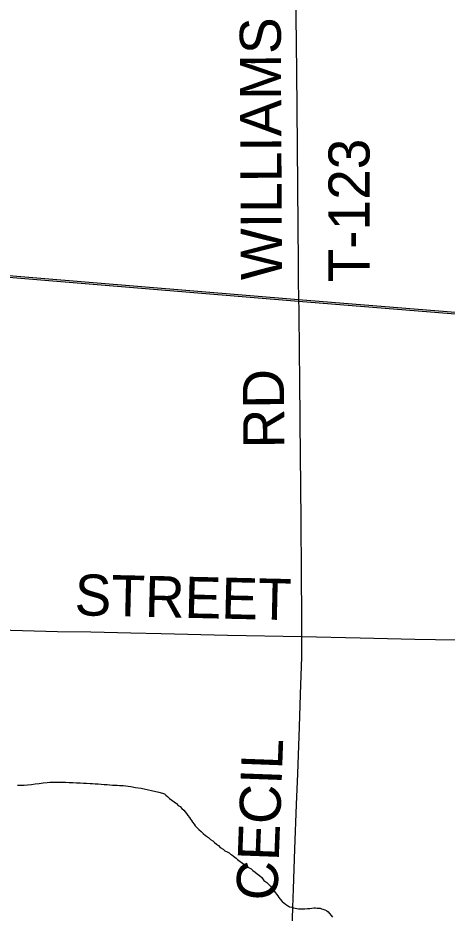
# Model space of a CAD drawing. Extents: x 2.1 to 73.9, y 4 to 26.
# Drawn here: x 42.449 to 42.746, y 22.702 to 23.321 of the extents above; entities that cross this region are included whole.
import ezdxf

# ---------------------------------------------------------------- set-up
doc = ezdxf.new("R2010")
doc.units = 0
for name, color, linetype in [('GM_X_County_Road', 7, 'Continuous'), ('GM_X_County_Road_Text', 7, 'Continuous'), ('GM_X_Minor_River', 7, 'Continuous'), ('GM_X_Rail_Line', 7, 'Continuous'), ('GM_X_Township_Road', 7, 'Continuous'), ('GM_X_Township_Road_Text', 7, 'Continuous')]:
    doc.layers.add(name, color=color, linetype=linetype)

msp = doc.modelspace()

# ---------------------------------------------------------------- linework, layer by layer
at = {"layer": 'GM_X_County_Road'}
for points in [[(42.12836, 22.90514), (42.13898, 22.90472), (42.17379, 22.90397), (42.20393, 22.9033), (42.22786, 22.90273), (42.25583, 22.90207), (42.28348, 22.90141), (42.31332, 22.90073), (42.34688, 22.90002), (42.38138, 22.89922), (42.40375, 22.89864), (42.43607, 22.89792), (42.47646, 22.8969), (42.49946, 22.89648), (42.52712, 22.89588), (42.54825, 22.89537), (42.59393, 22.89437), (42.64548, 22.89328)], [(42.64548, 22.89328), (42.68561, 22.89234), (42.72353, 22.8916), (42.7947, 22.8903), (42.84846, 22.88915), (42.90161, 22.88817), (42.92989, 22.88763), (42.96408, 22.8869), (42.99421, 22.88621), (43.04208, 22.88531), (43.13314, 22.88351), (43.14102, 22.88342)]]:
    msp.add_lwpolyline(points, dxfattribs=at)
at = {"layer": 'GM_X_Minor_River'}
for points in [[(42.44897, 22.79055), (42.45126, 22.79052), (42.45354, 22.79067), (42.45582, 22.79082), (42.45849, 22.79116), (42.46116, 22.7915), (42.46383, 22.79184), (42.46669, 22.79217), (42.46935, 22.79251), (42.47126, 22.79267), (42.47373, 22.79263), (42.47544, 22.7926), (42.47754, 22.79276), (42.47982, 22.79272), (42.4821, 22.79269), (42.48457, 22.79246), (42.48704, 22.79242), (42.4897, 22.79219), (42.49217, 22.79215), (42.49445, 22.79192), (42.49654, 22.79189), (42.49901, 22.79185), (42.50072, 22.79182), (42.50262, 22.7916), (42.50471, 22.79157), (42.5068, 22.79135), (42.50889, 22.79112), (42.51079, 22.79109), (42.51269, 22.79087), (42.51459, 22.79065), (42.5163, 22.79062), (42.51782, 22.7906), (42.51934, 22.79039), (42.522, 22.79034), (42.52713, 22.78969), (42.53035, 22.78907), (42.53433, 22.78844), (42.54646, 22.78578), (42.54911, 22.78497), (42.55044, 22.78457), (42.55138, 22.7838), (42.5525, 22.78283), (42.554, 22.78148), (42.55551, 22.78031), (42.5572, 22.77915), (42.5587, 22.77798), (42.56001, 22.77663), (42.56133, 22.77585), (42.56245, 22.7745), (42.56377, 22.77334), (42.5647, 22.77219), (42.56563, 22.77103), (42.56656, 22.76969), (42.56768, 22.76834), (42.56842, 22.76719), (42.56917, 22.76623), (42.56991, 22.76507), (42.57103, 22.76354), (42.57178, 22.76257), (42.57308, 22.76103), (42.57421, 22.75988), (42.57571, 22.75852), (42.57721, 22.75717), (42.5789, 22.75581), (42.58078, 22.75445), (42.58228, 22.7531), (42.58378, 22.75212), (42.5851, 22.75096), (42.58641, 22.7498), (42.58773, 22.74883), (42.58904, 22.74748), (42.59111, 22.74631), (42.59224, 22.74534), (42.59374, 22.74456), (42.59506, 22.74378), (42.596, 22.743), (42.59694, 22.74242), (42.59826, 22.74163), (42.59995, 22.74009), (42.60089, 22.73931), (42.6054, 22.73601), (42.6071, 22.73503), (42.6086, 22.73368), (42.6103, 22.7327), (42.61161, 22.73173), (42.61312, 22.73057), (42.61462, 22.72941)], [(42.61462, 22.72941), (42.61612, 22.72824), (42.61762, 22.7267), (42.61911, 22.72477), (42.62118, 22.72341), (42.62249, 22.72206), (42.62361, 22.72071), (42.62454, 22.71956), (42.62529, 22.7186), (42.62622, 22.71744), (42.62716, 22.71629), (42.6279, 22.71532), (42.62883, 22.71417), (42.62958, 22.71302), (42.63051, 22.71186), (42.63182, 22.71032), (42.63294, 22.70935), (42.63407, 22.70839), (42.63539, 22.70742), (42.63689, 22.70663), (42.63841, 22.70623), (42.63954, 22.70583), (42.64087, 22.70562), (42.64201, 22.70541), (42.64315, 22.7052), (42.64448, 22.70518), (42.64562, 22.70516), (42.64752, 22.70513), (42.64923, 22.7053), (42.65095, 22.70546), (42.65228, 22.70563), (42.65362, 22.7058), (42.65476, 22.70578), (42.6559, 22.70557), (42.65685, 22.70555), (42.65799, 22.70554), (42.65893, 22.70514), (42.65988, 22.70494), (42.6612, 22.70454), (42.66253, 22.70395), (42.66365, 22.70298), (42.66664, 22.69932)]]:
    msp.add_lwpolyline(points, dxfattribs=at)
at = {"layer": 'GM_X_Rail_Line'}
for points in [[(41.95853, 23.18223), (42.13383, 23.16839), (42.64315, 23.12618), (43.14232, 23.08596), (43.65014, 23.04512)], [(41.95853, 23.18098), (42.13373, 23.16715), (42.64305, 23.12494), (43.14222, 23.08472), (43.65005, 23.04388)]]:
    msp.add_lwpolyline(points, dxfattribs=at)
at = {"layer": 'GM_X_Township_Road'}
msp.add_line((42.64345, 23.11774), (42.64303, 23.13786), dxfattribs=at)
for points in [[(42.64303, 23.13786), (42.64298, 23.15207), (42.64287, 23.17662), (42.64239, 23.23226), (42.6419, 23.28354), (42.6415, 23.32208), (42.64123, 23.3656), (42.64104, 23.38673), (42.64106, 23.3946)], [(42.64548, 22.89328), (42.64531, 22.90498), (42.64514, 22.93853), (42.64487, 22.97209), (42.64463, 22.99819), (42.6444, 23.01776), (42.64411, 23.04292), (42.64388, 23.07058), (42.64374, 23.09015), (42.64345, 23.11774)], [(42.12836, 22.90514), (42.13898, 22.90472), (42.17379, 22.90397), (42.20393, 22.9033), (42.22786, 22.90273), (42.25583, 22.90207), (42.28348, 22.90141), (42.31332, 22.90073), (42.34688, 22.90002), (42.38138, 22.89922), (42.40375, 22.89864), (42.43607, 22.89792), (42.47646, 22.8969), (42.49946, 22.89648), (42.52712, 22.89588), (42.54825, 22.89537), (42.59393, 22.89437), (42.64548, 22.89328)], [(42.62854, 22.39452), (42.62862, 22.39758), (42.62908, 22.41342), (42.63003, 22.44075), (42.63157, 22.48268), (42.63308, 22.5271), (42.6342, 22.5653), (42.63502, 22.58705), (42.6359, 22.61158), (42.63658, 22.6296), (42.63777, 22.66376), (42.63847, 22.68271), (42.63921, 22.706), (42.63965, 22.71905), (42.64059, 22.74638), (42.64175, 22.77713), (42.64261, 22.79855), (42.64371, 22.83086), (42.64447, 22.85322), (42.6453, 22.87932), (42.64548, 22.89328)], [(42.64548, 22.89328), (42.68561, 22.89234), (42.72353, 22.8916), (42.7947, 22.8903), (42.84846, 22.88915), (42.90161, 22.88817), (42.92989, 22.88763), (42.96408, 22.8869), (42.99421, 22.88621), (43.04208, 22.88531), (43.13314, 22.88351), (43.14102, 22.88342)]]:
    msp.add_lwpolyline(points, dxfattribs=at)

# ---------------------------------------------------------------- texts
at = {"layer": 'GM_X_County_Road_Text'}
msp.add_text('STREET', height=0.028409, rotation=358.68953, dxfattribs=at).set_placement((42.48815, 22.90803))
at = {"layer": 'GM_X_Township_Road_Text'}
for s, rotation, p in [('WILLIAMS', 90.27492, (42.6317, 23.1397)), ('T-123', 90, (42.69219, 23.13809)), ('RD', 90.49412, (42.63338, 23.02341)), ('CECIL', 87.86584, (42.62837, 22.71051))]:
    msp.add_text(s, height=0.028409, rotation=rotation, dxfattribs=at).set_placement(p)

doc.saveas('drawing.dxf')
